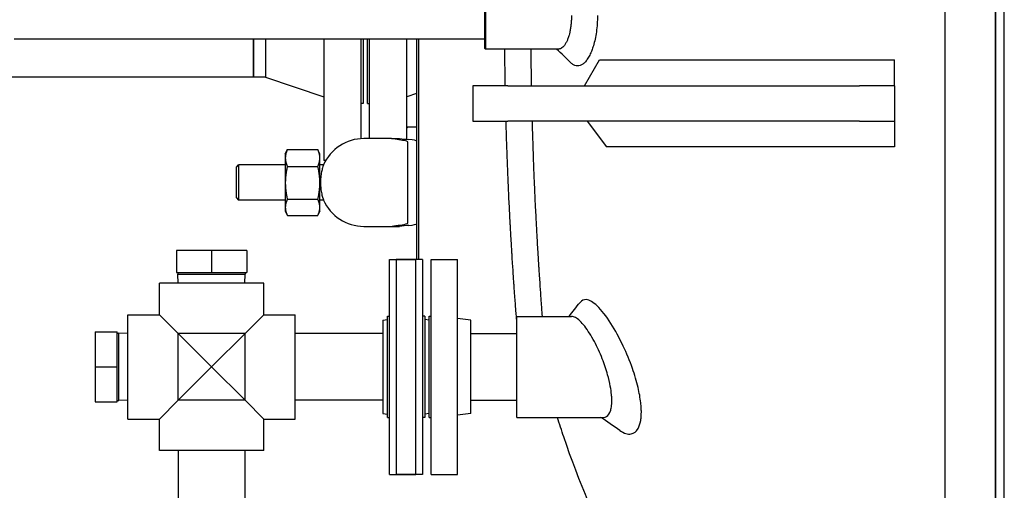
# Model space of a CAD drawing. Header units: inches. Extents: x 36 to 1719, y -84 to 1122.
# Tile 483 of 550: x 721 to 749, y 855 to 869. Entities that reach past the tile are written whole.
import ezdxf

# ---------------------------------------------------------------- set-up
doc = ezdxf.new("R2010")
doc.units = ezdxf.units.IN
doc.header["$LTSCALE"] = 48
doc.header["$MEASUREMENT"] = 0
doc.layers.add('Dimension (ANSI)', color=7, linetype='Continuous', lineweight=25)
doc.layers.add('Visible (ANSI)', color=7, linetype='Continuous', lineweight=30)
doc.styles.add('Note Text (ANSI)', font='tahoma.ttf')
doc.dimstyles.new('Architectural (ANSI)', dxfattribs={"dimscale": 48, "dimtxt": 0.125, "dimasz": 0.098425, "dimexe": 0.125, "dimexo": 0.0625, "dimgap": 0.031496, "dimtad": 0, "dimtih": 1, "dimtoh": 1, "dimdec": 4, "dimrnd": 1e-08, "dimzin": 3, "dimdsep": 46, "dimlunit": 4, "dimtxsty": 'Note Text (ANSI)', "dimcen": 0.09, "dimdle": 0.393701, "dimclrd": 256, "dimclre": 256, "dimclrt": 256, "dimadec": 0, "dimazin": 3, "dimtfac": 0.96, "dimtofl": 0, "dimtmove": 0, "dimatfit": 3, "dimfxl": 1, "dimfrac": 2, "dimtolj": 1, "dimtzin": 12, "dimlwd": -1, "dimlwe": -1, "dimarcsym": 0})

# ---------------------------------------------------------------- blocks, each defined once
blk = doc.blocks.new('*D22')
at = {"layer": 'Defpoints', "color": 0, "transparency": 16777216}
for p in [(711.014, 998.553), (618.741, 762.991), (748.918, 762.991)]:
    blk.add_point(p, dxfattribs=at)
at = {"layer": 'Dimension (ANSI)', "transparency": 16777216}
for p, q in [((708.014, 998.553), (612.741, 998.553)), ((618.741, 993.828), (618.741, 898.072)), ((618.741, 767.716), (618.741, 887.473)), ((745.918, 762.991), (612.741, 762.991))]:
    blk.add_line(p, q, dxfattribs=at)
for points in [[(617.953, 993.828), (619.528, 993.828), (618.741, 998.553)], [(617.953, 767.716), (619.528, 767.716), (618.741, 762.991)]]:
    blk.add_solid(points, dxfattribs=at)
at = {"layer": 'Dimension (ANSI)', "transparency": 16777216, "insert": (599.018, 896.56), "char_height": 6, "attachment_point": 1, "style": 'Note Text (ANSI)'}
blk.add_mtext('\\A1;19\'-7 9/16"', dxfattribs=at)

msp = doc.modelspace()

# ---------------------------------------------------------------- linework, layer by layer
at = {"layer": 'Visible (ANSI)'}
for p, q in [((748.91768, 837.2154), (748.91768, 894.9914)), ((747.23253, 847.0539), (747.23253, 890.5539)), ((747.23253, 847.0539), (747.23253, 890.5539)), ((748.66966, 890.8039), (748.66966, 846.8039)), ((748.66966, 846.8039), (748.66966, 890.8039)), ((734.13295, 867.86952), (734.13295, 869.73827)), ((734.14857, 869.7539), (734.14857, 867.8539)), ((720.73656, 868.1464), (734.13295, 868.1464)), ((727.54768, 868.1464), (727.54768, 867.0539)), ((727.54768, 867.0539), (727.54768, 868.1464)), ((727.88768, 868.1464), (727.88768, 867.0539)), ((729.54768, 868.1464), (729.54768, 864.6789)), ((730.60768, 868.1464), (730.60768, 865.30123)), ((730.66768, 868.1464), (730.66768, 866.3039)), ((730.79268, 866.3039), (730.79268, 868.1464)), ((730.85268, 865.3039), (730.85268, 868.1464)), ((731.91268, 865.28179), (731.91268, 868.1464)), ((732.18931, 868.14641), (732.18931, 861.86393)), ((732.25181, 861.86393), (732.25181, 868.14641)), ((734.13295, 867.86952), (734.14857, 867.8539)), ((736.23697, 867.8539), (734.14857, 867.8539)), ((736.96998, 866.8039), (737.39961, 867.54317)), ((737.39961, 867.54317), (745.79268, 867.54317)), ((745.79268, 866.8039), (745.79268, 867.54317)), ((727.54768, 867.0539), (720.04656, 867.0539)), ((727.88768, 867.0539), (727.54768, 867.0539)), ((727.88768, 867.0539), (729.54768, 866.4939)), ((734.79268, 866.8039), (733.79268, 866.8039)), ((733.79268, 866.8039), (733.79268, 865.8039)), ((734.79268, 866.8039), (744.79268, 866.8039)), ((745.79268, 866.8039), (744.79268, 866.8039)), ((745.79268, 866.8039), (745.79268, 865.8039)), ((732.18931, 866.58722), (731.91268, 866.4939)), ((730.66768, 866.3039), (730.60768, 866.3039)), ((730.79268, 866.3039), (730.85268, 866.3039)), ((731.91268, 865.59961), (731.92878, 865.63413)), ((731.92878, 865.63413), (732.18931, 865.63413)), ((733.79268, 865.8039), (734.79268, 865.8039)), ((744.79268, 865.8039), (734.79268, 865.8039)), ((737.05029, 865.8039), (737.59858, 865.06462)), ((744.79268, 865.8039), (745.79268, 865.8039)), ((745.79268, 865.8039), (745.79268, 865.06462)), ((730.93931, 865.3039), (730.68931, 865.3039)), ((731.47625, 865.3039), (730.93931, 865.3039)), ((731.47625, 865.3039), (731.70256, 865.3039)), ((731.93931, 864.86689), (731.93931, 865.20685)), ((745.79268, 865.06462), (737.59858, 865.06462)), ((728.45531, 864.8664), (728.51068, 864.98515)), ((728.45531, 864.8664), (728.45531, 864.75218)), ((728.45531, 864.75218), (728.45531, 864.04329)), ((728.51392, 864.99201), (729.3807, 864.99201)), ((729.43931, 864.8664), (729.38393, 864.98515)), ((729.43931, 864.75218), (729.43931, 864.8664)), ((729.43931, 864.04329), (729.43931, 864.75218)), ((731.93931, 863.24091), (731.93931, 864.86689)), ((727.06431, 864.4914), (727.12681, 864.5539)), ((727.06431, 863.6164), (727.06431, 864.4914)), ((727.12681, 864.5539), (727.12681, 863.5539)), ((728.45531, 864.5539), (727.12681, 864.5539)), ((728.51392, 864.51235), (729.3807, 864.51235)), ((729.54366, 864.5539), (729.43931, 864.5539)), ((729.60678, 864.6789), (729.54768, 864.6789)), ((728.45531, 864.04329), (728.45531, 863.34501)), ((729.43931, 863.34501), (729.43931, 864.04329)), ((727.06431, 863.6164), (727.12681, 863.5539)), ((728.45531, 863.5539), (727.12681, 863.5539)), ((728.51392, 863.57423), (729.3807, 863.57423)), ((729.54366, 863.5539), (729.43931, 863.5539)), ((728.45531, 863.34501), (728.45531, 863.2414)), ((728.45531, 863.2414), (728.51068, 863.12264)), ((728.51392, 863.11578), (729.3807, 863.11578)), ((729.43931, 863.2414), (729.38393, 863.12264)), ((729.43931, 863.2414), (729.43931, 863.34501)), ((731.93931, 862.90095), (731.93931, 863.24091)), ((730.68931, 862.8039), (730.93931, 862.8039)), ((730.93931, 862.8039), (731.47625, 862.8039)), ((731.47625, 862.8039), (731.70256, 862.8039)), ((725.35656, 862.1139), (725.35656, 861.4939)), ((726.35656, 862.1139), (725.35656, 862.1139)), ((726.35656, 862.1139), (726.35656, 861.4939)), ((727.35656, 862.1139), (726.35656, 862.1139)), ((727.35656, 862.1139), (727.35656, 861.4939)), ((731.42156, 855.7439), (731.42156, 861.8639)), ((731.42156, 861.8639), (732.17156, 861.8639)), ((731.61406, 861.8639), (731.61406, 855.7439)), ((732.36406, 861.8639), (731.61406, 861.8639)), ((732.17156, 855.7439), (732.17156, 861.8639)), ((732.36406, 861.8639), (732.36406, 855.7439)), ((732.60906, 855.7439), (732.60906, 861.8639)), ((732.60906, 861.8639), (733.35906, 861.8639)), ((733.35906, 855.7439), (733.35906, 861.8639)), ((725.35656, 861.4939), (726.35656, 861.4939)), ((725.40008, 861.4939), (725.40008, 861.44055)), ((725.40008, 861.44055), (727.31304, 861.44055)), ((725.40811, 861.1839), (725.40008, 861.44055)), ((726.35656, 861.4939), (727.35656, 861.4939)), ((727.30502, 861.1839), (727.31304, 861.44055)), ((727.31304, 861.4939), (727.31304, 861.44055)), ((727.84156, 861.1839), (724.87156, 861.1839)), ((724.87156, 860.2889), (724.87156, 861.1839)), ((727.84156, 860.2889), (727.84156, 861.1839)), ((723.97656, 857.3189), (723.97656, 860.2889)), ((723.97656, 860.2889), (724.87156, 860.2889)), ((725.40456, 859.7559), (724.87156, 860.2889)), ((727.84156, 860.2889), (727.30856, 859.7559)), ((727.84156, 860.2889), (728.73656, 860.2889)), ((728.73656, 857.3189), (728.73656, 860.2889)), ((731.23406, 860.13224), (731.36156, 860.14789)), ((731.23406, 860.13224), (731.23406, 857.47556)), ((731.36156, 857.3639), (731.36156, 860.2439)), ((731.36156, 860.2439), (731.42156, 860.2439)), ((732.42406, 860.2439), (732.36406, 860.2439)), ((732.42406, 860.2439), (732.42406, 857.3639)), ((732.54906, 860.13255), (732.42406, 860.14789)), ((732.54906, 857.3639), (732.54906, 860.2439)), ((732.54906, 860.2439), (732.60906, 860.2439)), ((733.73906, 860.13224), (733.35906, 860.1789)), ((733.73906, 857.47556), (733.73906, 860.13224)), ((735.04906, 857.3664), (735.04906, 860.2414)), ((735.04906, 860.2414), (736.60099, 860.2414)), ((723.04656, 859.8039), (723.66656, 859.8039)), ((723.04656, 859.8039), (723.04656, 858.8039)), ((723.66656, 858.8039), (723.66656, 859.8039)), ((723.66656, 859.76037), (723.7199, 859.76037)), ((723.7199, 857.84742), (723.7199, 859.76037)), ((723.97656, 859.75235), (723.7199, 859.76037)), ((725.40456, 857.8519), (725.40456, 859.7559)), ((726.35656, 858.8039), (725.40456, 859.7559)), ((727.30856, 859.7559), (725.40456, 859.7559)), ((727.30856, 859.7559), (726.35656, 858.8039)), ((727.30856, 857.8519), (727.30856, 859.7559)), ((731.23406, 859.7539), (728.73656, 859.7539)), ((733.73906, 859.7539), (735.04906, 859.7539)), ((733.73906, 859.7539), (735.04906, 859.7539)), ((723.04656, 858.8039), (723.66656, 858.8039)), ((723.04656, 858.8039), (723.04656, 857.8039)), ((723.66656, 857.8039), (723.66656, 858.8039)), ((725.40456, 857.8519), (726.35656, 858.8039)), ((726.35656, 858.8039), (727.30856, 857.8519)), ((723.04656, 857.8039), (723.66656, 857.8039)), ((723.66656, 857.84742), (723.7199, 857.84742)), ((723.97656, 857.85544), (723.7199, 857.84742)), ((724.87156, 857.3189), (725.40456, 857.8519)), ((727.30856, 857.8519), (725.40456, 857.8519)), ((727.30856, 857.8519), (727.84156, 857.3189)), ((731.23406, 857.8539), (728.73656, 857.8539)), ((733.73906, 857.8539), (735.04906, 857.8539)), ((733.73906, 857.8539), (735.04906, 857.8539)), ((731.23406, 857.47556), (731.36156, 857.4599)), ((732.54906, 857.47525), (732.42406, 857.4599)), ((733.73906, 857.47556), (733.35906, 857.4289)), ((723.97656, 857.3189), (724.87156, 857.3189)), ((724.87156, 856.4239), (724.87156, 857.3189)), ((727.84156, 857.3189), (728.73656, 857.3189)), ((727.84156, 856.4239), (727.84156, 857.3189)), ((731.36156, 857.3639), (731.42156, 857.3639)), ((732.42406, 857.3639), (732.36406, 857.3639)), ((732.54906, 857.3639), (732.60906, 857.3639)), ((735.04906, 857.3664), (737.51036, 857.3664)), ((727.84156, 856.4239), (724.87156, 856.4239)), ((725.40656, 856.4239), (725.40656, 851.64265)), ((727.30656, 856.4239), (727.30656, 840.83282)), ((731.42156, 855.7439), (732.17156, 855.7439)), ((732.36406, 855.7439), (731.61406, 855.7439)), ((732.60906, 855.7439), (733.35906, 855.7439))]:
    msp.add_line(p, q, dxfattribs=at)
for start, end in [(90, 156.421822), (203.578178, 270)]:
    msp.add_arc((730.68931, 864.0539), 1.25, start, end, dxfattribs=at)
for centre, major_axis, start_param, end_param in [((740.58931, 865.4838), (-9.65, 0), 0.40039701, 0.46748636), ((730.18931, 865.2327), (2, 0), 0, 0.46748636), ((740.58931, 862.62399), (9.65, 0), 2.67410629, 2.74119564), ((730.18931, 862.8751), (-2, 0), 2.67410629, 3.14159265)]:
    msp.add_ellipse(centre, major_axis=major_axis, ratio=0.04782887, start_param=start_param, end_param=end_param, dxfattribs=at)
for points, knots in [([(736.59692, 868.68926), (736.59512, 868.65128), (736.59237, 868.61281), (736.58876, 868.57538), (736.58515, 868.53796), (736.58047, 868.49959), (736.57501, 868.46307), (736.56956, 868.42655), (736.5629, 868.38905), (736.55554, 868.35379), (736.55391, 868.34598), (736.55222, 868.33813), (736.55047, 868.33029), (736.54433, 868.30275), (736.53749, 868.27534), (736.53034, 868.24958), (736.52112, 868.2164), (736.5105, 868.18293), (736.49946, 868.15249), (736.48838, 868.12197), (736.47596, 868.09197), (736.46321, 868.06511), (736.45041, 868.03814), (736.43635, 868.01237), (736.4221, 867.98992), (736.40775, 867.96732), (736.39226, 867.94654), (736.37668, 867.92917), (736.361, 867.91169), (736.34441, 867.89669), (736.32784, 867.88516), (736.32186, 867.881), (736.31579, 867.8772), (736.30966, 867.87382), (736.30533, 867.87143), (736.30097, 867.86925), (736.2966, 867.86728), (736.28986, 867.86424), (736.28309, 867.86172), (736.27634, 867.85972), (736.26339, 867.85589), (736.25016, 867.85392), (736.23697, 867.85391)], [0, 0, 0, 0, 0.022590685, 0.022590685, 0.022590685, 0.045172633, 0.045172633, 0.045172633, 0.06774803, 0.06774803, 0.06774803, 0.072747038, 0.072747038, 0.072747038, 0.09030628, 0.09030628, 0.09030628, 0.112921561, 0.112921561, 0.112921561, 0.135601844, 0.135601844, 0.135601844, 0.158372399, 0.158372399, 0.158372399, 0.181307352, 0.181307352, 0.181307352, 0.204378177, 0.204378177, 0.204378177, 0.212702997, 0.212702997, 0.212702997, 0.218585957, 0.218585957, 0.218585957, 0.227671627, 0.227671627, 0.227671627, 0.245120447, 0.245120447, 0.245120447, 0.245120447]), ([(736.59963, 868.8039), (736.59963, 868.80381), (736.59963, 868.80373), (736.59963, 868.80365), (736.59962, 868.76541), (736.59872, 868.72717), (736.59692, 868.68926)], [0.9774057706, 0.9774057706, 0.9774057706, 0.9774057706, 0.9774551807, 0.9774551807, 0.9774551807, 1, 1, 1, 1]), ([(737.33101, 868.57008), (737.32582, 868.49341), (737.31803, 868.41752), (737.30803, 868.34495), (737.29803, 868.27241), (737.28557, 868.20156), (737.27145, 868.13559), (737.25733, 868.06963), (737.2409, 868.00562), (737.2234, 867.94744), (737.21952, 867.93456), (737.21555, 867.9218), (737.2115, 867.90921), (737.19724, 867.86497), (737.18194, 867.82282), (737.16624, 867.78416), (737.14603, 867.73437), (737.12414, 867.68791), (737.10201, 867.64724), (737.07983, 867.60645), (737.05626, 867.56933), (737.03267, 867.53766), (737.00899, 867.50587), (736.98432, 867.47821), (736.95983, 867.45568), (736.93517, 867.433), (736.90973, 867.41462), (736.88473, 867.40118), (736.85958, 867.38767), (736.83392, 867.37862), (736.80875, 867.37426), (736.79967, 867.37269), (736.79056, 867.3717), (736.78147, 867.3713), (736.77505, 867.37102), (736.76863, 867.37103), (736.76224, 867.37134), (736.75236, 867.37181), (736.74253, 867.37298), (736.73279, 867.37483), (736.70755, 867.37963), (736.68233, 867.38915), (736.65792, 867.40304), (736.63327, 867.41706), (736.60888, 867.43582), (736.58535, 867.45889), (736.58481, 867.45942), (736.58427, 867.45996), (736.58373, 867.46049)], [0, 0, 0, 0, 0.022590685, 0.022590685, 0.022590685, 0.045172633, 0.045172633, 0.045172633, 0.06774803, 0.06774803, 0.06774803, 0.072747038, 0.072747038, 0.072747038, 0.09030628, 0.09030628, 0.09030628, 0.112921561, 0.112921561, 0.112921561, 0.135601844, 0.135601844, 0.135601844, 0.158372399, 0.158372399, 0.158372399, 0.181307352, 0.181307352, 0.181307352, 0.204378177, 0.204378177, 0.204378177, 0.212702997, 0.212702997, 0.212702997, 0.218585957, 0.218585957, 0.218585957, 0.227671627, 0.227671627, 0.227671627, 0.251219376, 0.251219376, 0.251219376, 0.275005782, 0.275005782, 0.275005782, 0.275552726, 0.275552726, 0.275552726, 0.275552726]), ([(734.71602, 866.8039), (734.71349, 866.94414), (734.71122, 867.08482), (734.70922, 867.22586), (734.70917, 867.22928), (734.70912, 867.2327), (734.70907, 867.23613), (734.70756, 867.3431), (734.7062, 867.45028), (734.70499, 867.55761), (734.70496, 867.56019), (734.70494, 867.56278), (734.70491, 867.56537), (734.70384, 867.66143), (734.70289, 867.75762), (734.70206, 867.8539)], [0.6791666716, 0.6791666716, 0.6791666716, 0.6791666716, 0.6865871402, 0.6865871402, 0.6865871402, 0.686767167, 0.686767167, 0.686767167, 0.6923947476, 0.6923947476, 0.6923947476, 0.6925304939, 0.6925304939, 0.6925304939, 0.6975668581, 0.6975668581, 0.6975668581, 0.6975668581]), ([(735.46481, 866.8039), (735.46271, 866.92234), (735.46079, 867.04104), (735.45906, 867.15992), (735.45901, 867.16348), (735.45896, 867.16705), (735.45891, 867.17061), (735.4573, 867.28201), (735.45585, 867.39355), (735.45456, 867.50528), (735.45453, 867.50797), (735.4545, 867.51067), (735.45447, 867.51336), (735.45317, 867.62671), (735.45205, 867.74024), (735.45109, 867.8539)], [0.6805810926, 0.6805810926, 0.6805810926, 0.6805810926, 0.6865871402, 0.6865871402, 0.6865871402, 0.686767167, 0.686767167, 0.686767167, 0.6923947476, 0.6923947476, 0.6923947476, 0.6925304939, 0.6925304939, 0.6925304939, 0.6982393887, 0.6982393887, 0.6982393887, 0.6982393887]), ([(735.04906, 860.0166), (735.04346, 860.08612), (735.03772, 860.15819), (735.03187, 860.23268), (735.03131, 860.23975), (735.03075, 860.24684), (735.0302, 860.25395), (735.02547, 860.31428), (735.02067, 860.37616), (735.01582, 860.43952), (735.01523, 860.44718), (735.01464, 860.45487), (735.01405, 860.46258), (735.00369, 860.59818), (734.99309, 860.74043), (734.98236, 860.88858), (734.98171, 860.89766), (734.98105, 860.90675), (734.98039, 860.91587), (734.97531, 860.98628), (734.97021, 861.05799), (734.9651, 861.13092), (734.96443, 861.14049), (734.96376, 861.15009), (734.96308, 861.15972), (734.96013, 861.20203), (734.95717, 861.24475), (734.95421, 861.28786), (734.94613, 861.40559), (734.93802, 861.5265), (734.92995, 861.6502), (734.92931, 861.66001), (734.92867, 861.66984), (734.92803, 861.67968), (734.92279, 861.76034), (734.91757, 861.84214), (734.91237, 861.92502), (734.91175, 861.93498), (734.91112, 861.94496), (734.9105, 861.95495), (734.90806, 861.99399), (734.90563, 862.03326), (734.90321, 862.07275), (734.89667, 862.1794), (734.89019, 862.28769), (734.88379, 862.39746), (734.88215, 862.42565), (734.88051, 862.45394), (734.87888, 862.48232), (734.87829, 862.49261), (734.8777, 862.50291), (734.8771, 862.51323), (734.87238, 862.59581), (734.8677, 862.67919), (734.86308, 862.7633), (734.86252, 862.77359), (734.86195, 862.78389), (734.86139, 862.79421), (734.85903, 862.83747), (734.85668, 862.88093), (734.85435, 862.92457), (734.84692, 863.0636), (734.83965, 863.20475), (734.83257, 863.34779), (734.83208, 863.35767), (734.83159, 863.36756), (734.8311, 863.37746), (734.82666, 863.46757), (734.8223, 863.55842), (734.81803, 863.64995), (734.81757, 863.65962), (734.81712, 863.6693), (734.81667, 863.67898), (734.80761, 863.87409), (734.79892, 864.07223), (734.7907, 864.27279), (734.79032, 864.28184), (734.78995, 864.2909), (734.78959, 864.29996), (734.78562, 864.39709), (734.78177, 864.49479), (734.77803, 864.59298), (734.7777, 864.60153), (734.77738, 864.61008), (734.77705, 864.61864), (734.77506, 864.67129), (734.7731, 864.72407), (734.77117, 864.77698), (734.76549, 864.933), (734.76009, 865.09034), (734.75501, 865.24875), (734.75477, 865.25599), (734.75454, 865.26324), (734.75431, 865.27049), (734.75102, 865.37361), (734.74786, 865.47719), (734.74483, 865.58116), (734.74481, 865.58173), (734.7448, 865.5823), (734.74478, 865.58287), (734.74459, 865.58953), (734.74439, 865.59619), (734.7442, 865.60286), (734.74227, 865.66971), (734.74039, 865.73673), (734.73857, 865.80391)], [0.536975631, 0.536975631, 0.536975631, 0.536975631, 0.54357444, 0.54357444, 0.54357444, 0.544200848, 0.544200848, 0.544200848, 0.549512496, 0.549512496, 0.549512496, 0.550155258, 0.550155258, 0.550155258, 0.561458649, 0.561458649, 0.561458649, 0.562151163, 0.562151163, 0.562151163, 0.56749686, 0.56749686, 0.56749686, 0.568198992, 0.568198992, 0.568198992, 0.571287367, 0.571287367, 0.571287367, 0.579722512, 0.579722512, 0.579722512, 0.580391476, 0.580391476, 0.580391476, 0.585872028, 0.585872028, 0.585872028, 0.586530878, 0.586530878, 0.586530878, 0.589104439, 0.589104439, 0.589104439, 0.596053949, 0.596053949, 0.596053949, 0.597838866, 0.597838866, 0.597838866, 0.59848592, 0.59848592, 0.59848592, 0.603666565, 0.603666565, 0.603666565, 0.604300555, 0.604300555, 0.604300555, 0.606959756, 0.606959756, 0.606959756, 0.61543175, 0.61543175, 0.61543175, 0.616016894, 0.616016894, 0.616016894, 0.621344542, 0.621344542, 0.621344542, 0.621907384, 0.621907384, 0.621907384, 0.633246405, 0.633246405, 0.633246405, 0.63375808, 0.63375808, 0.63375808, 0.63924385, 0.63924385, 0.63924385, 0.639721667, 0.639721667, 0.639721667, 0.642660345, 0.642660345, 0.642660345, 0.651325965, 0.651325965, 0.651325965, 0.651722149, 0.651722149, 0.651722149, 0.657359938, 0.657359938, 0.657359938, 0.657390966, 0.657390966, 0.657390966, 0.657752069, 0.657752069, 0.657752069, 0.661375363, 0.661375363, 0.661375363, 0.661375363]), ([(735.7739, 860.24142), (735.76791, 860.31945), (735.76187, 860.39914), (735.75581, 860.48033), (735.75508, 860.49013), (735.75435, 860.49996), (735.75362, 860.50981), (735.74796, 860.58584), (735.7423, 860.66307), (735.73664, 860.74139), (735.7359, 860.75167), (735.73516, 860.76198), (735.73441, 860.7723), (735.73115, 860.81771), (735.72788, 860.86347), (735.72462, 860.90956), (735.71572, 861.03544), (735.70681, 861.1646), (735.69794, 861.29665), (735.69724, 861.30712), (735.69653, 861.31761), (735.69583, 861.32812), (735.69007, 861.41422), (735.68434, 861.50151), (735.67863, 861.58991), (735.67795, 861.60053), (735.67726, 861.61117), (735.67658, 861.62183), (735.67391, 861.66346), (735.67124, 861.70533), (735.66859, 861.74742), (735.66142, 861.86109), (735.65432, 861.97641), (735.64733, 862.09313), (735.64553, 862.1231), (735.64374, 862.15317), (735.64196, 862.18333), (735.64131, 862.19427), (735.64067, 862.20521), (735.64002, 862.21617), (735.63486, 862.30388), (735.62977, 862.39233), (735.62474, 862.48141), (735.62413, 862.49231), (735.62351, 862.50322), (735.6229, 862.51413), (735.62033, 862.55993), (735.61778, 862.60589), (735.61525, 862.652), (735.60719, 862.79888), (735.5993, 862.948), (735.59163, 863.09899), (735.5911, 863.10942), (735.59057, 863.11986), (735.59004, 863.1303), (735.58523, 863.22541), (735.58051, 863.32125), (735.57588, 863.41774), (735.57539, 863.42793), (735.57491, 863.43813), (735.57442, 863.44834), (735.56461, 863.65398), (735.55524, 863.86252), (735.54638, 864.07317), (735.54598, 864.08268), (735.54558, 864.09219), (735.54518, 864.1017), (735.54092, 864.20371), (735.53677, 864.3062), (735.53275, 864.40909), (735.5324, 864.41805), (735.53205, 864.42701), (735.53171, 864.43598), (735.52956, 864.49114), (735.52746, 864.5464), (735.52539, 864.60176), (735.5193, 864.76502), (735.51351, 864.92961), (735.50806, 865.09534), (735.50781, 865.10291), (735.50756, 865.11049), (735.50731, 865.11808), (735.50378, 865.22596), (735.50039, 865.33432), (735.49715, 865.44309), (735.49713, 865.44369), (735.49711, 865.44429), (735.49709, 865.44489), (735.49689, 865.45185), (735.49668, 865.45882), (735.49647, 865.46579), (735.49315, 865.57808), (735.48998, 865.69081), (735.48697, 865.8039)], [0.555726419, 0.555726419, 0.555726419, 0.555726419, 0.561458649, 0.561458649, 0.561458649, 0.562151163, 0.562151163, 0.562151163, 0.56749686, 0.56749686, 0.56749686, 0.568198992, 0.568198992, 0.568198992, 0.571287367, 0.571287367, 0.571287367, 0.579722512, 0.579722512, 0.579722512, 0.580391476, 0.580391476, 0.580391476, 0.585872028, 0.585872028, 0.585872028, 0.586530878, 0.586530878, 0.586530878, 0.589104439, 0.589104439, 0.589104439, 0.596053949, 0.596053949, 0.596053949, 0.597838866, 0.597838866, 0.597838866, 0.59848592, 0.59848592, 0.59848592, 0.603666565, 0.603666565, 0.603666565, 0.604300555, 0.604300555, 0.604300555, 0.606959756, 0.606959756, 0.606959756, 0.61543175, 0.61543175, 0.61543175, 0.616016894, 0.616016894, 0.616016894, 0.621344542, 0.621344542, 0.621344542, 0.621907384, 0.621907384, 0.621907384, 0.633246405, 0.633246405, 0.633246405, 0.63375808, 0.63375808, 0.63375808, 0.63924385, 0.63924385, 0.63924385, 0.639721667, 0.639721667, 0.639721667, 0.642660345, 0.642660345, 0.642660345, 0.651325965, 0.651325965, 0.651325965, 0.651722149, 0.651722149, 0.651722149, 0.657359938, 0.657359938, 0.657359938, 0.657390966, 0.657390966, 0.657390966, 0.657752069, 0.657752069, 0.657752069, 0.663569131, 0.663569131, 0.663569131, 0.663569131]), ([(731.93745, 865.21535), (731.93077, 865.22292), (731.90662, 865.23048), (731.78033, 865.25875), (731.60544, 865.28076), (731.47625, 865.3039)], [0.22095062, 0.22095062, 0.22095062, 0.22095062, 1.4278888, 1.4278888, 4.83429221, 4.83429221, 4.83429221, 4.83429221]), ([(729.54366, 864.5539), (729.54366, 864.5539), (729.54108, 864.5471), (729.53119, 864.51918), (729.52356, 864.49693), (729.50558, 864.43665), (729.49519, 864.39769), (729.47622, 864.30664), (729.46784, 864.25471), (729.45968, 864.17202), (729.45771, 864.14424), (729.45568, 864.09598), (729.45524, 864.07576), (729.4552, 864.03566), (729.45558, 864.01585), (729.45741, 863.96888), (729.45922, 863.94197), (729.46655, 863.86377), (729.47397, 863.8149), (729.4931, 863.71764), (729.50522, 863.67207), (729.52656, 863.60113), (729.53553, 863.57618), (729.54246, 863.55709), (729.54363, 863.55389), (729.54364, 863.55389)], [-8.06285876, -8.06285876, -8.06285876, -8.06285876, -7.69970356, -7.69970356, -7.3009728, -7.3009728, -6.86791992, -6.86791992, -6.42313067, -6.42313067, -6.20646758, -6.20646758, -6.05214122, -6.05214122, -5.9009195, -5.9009195, -5.6915643, -5.6915643, -5.27828854, -5.27828854, -4.78026163, -4.78026163, -4.28262045, -4.28262045, -4.03199162, -4.03199162, -4.03199162, -4.03199162]), ([(731.47625, 862.8039), (731.4979, 862.80778), (731.52091, 862.81164), (731.62244, 862.82804), (731.70695, 862.84016), (731.85987, 862.86561), (731.92572, 862.87916), (731.93745, 862.89244)], [17.24883005, 17.24883005, 17.24883005, 17.24883005, 17.85490991, 17.85490991, 19.83059007, 19.83059007, 22.11128903, 22.11128903, 22.11128903, 22.11128903]), ([(737.97292, 856.99544), (737.97442, 856.99438), (737.97592, 856.99333), (738.0948, 856.91087), (738.20592, 856.8759), (738.37816, 856.9093), (738.44394, 856.95878), (738.52837, 857.10598), (738.55462, 857.18521), (738.57717, 857.32255), (738.58198, 857.3665), (738.58677, 857.44566), (738.58777, 857.47937), (738.58784, 857.54898), (738.58692, 857.58481), (738.5824, 857.67401), (738.57785, 857.72832), (738.55588, 857.92085), (738.52952, 858.0662), (738.45179, 858.39465), (738.39736, 858.5772), (738.25785, 858.97681), (738.16958, 859.19102), (737.96331, 859.63081), (737.84353, 859.84991), (737.58919, 860.24914), (737.45535, 860.42048), (737.21646, 860.64671), (737.11113, 860.70919), (736.95057, 860.72362), (736.89039, 860.69717), (736.84273, 860.63622)], [4.46004135, 4.46004135, 4.46004135, 4.46004135, 4.48714508, 4.48714508, 6.60454899, 6.60454899, 8.30932469, 8.30932469, 9.52909102, 9.52909102, 10.04894312, 10.04894312, 10.40994295, 10.40994295, 10.76861625, 10.76861625, 11.27712163, 11.27712163, 12.51452198, 12.51452198, 13.97857376, 13.97857376, 15.74537252, 15.74537252, 17.83627923, 17.83627923, 20.16975112, 20.16975112, 22.30078883, 22.30078883, 23.9513372, 23.9513372, 23.9513372, 23.9513372]), ([(737.51037, 857.36639), (737.54018, 857.36639), (737.5681, 857.37323), (737.64701, 857.41651), (737.68908, 857.47662), (737.72759, 857.60777), (737.73628, 857.6536), (737.74484, 857.73493), (737.74685, 857.76684), (737.74843, 857.82968), (737.74826, 857.86015), (737.74592, 857.93025), (737.7433, 857.97033), (737.73213, 858.08875), (737.72044, 858.16996), (737.68487, 858.36015), (737.65884, 858.46979), (737.58495, 858.73267), (737.53311, 858.88512), (737.40696, 859.20671), (737.33091, 859.37217), (737.16112, 859.69291), (737.06701, 859.84198), (736.88234, 860.07904), (736.79264, 860.16492), (736.6723, 860.23026), (736.63504, 860.2414), (736.60099, 860.2414)], [4.18843181, 4.18843181, 4.18843181, 4.18843181, 4.84849926, 4.84849926, 6.22646338, 6.22646338, 6.83465879, 6.83465879, 7.19298002, 7.19298002, 7.5053067, 7.5053067, 7.88615499, 7.88615499, 8.59272745, 8.59272745, 9.48146272, 9.48146272, 10.70105761, 10.70105761, 12.14523317, 12.14523317, 13.8031891, 13.8031891, 15.48996146, 15.48996146, 16.32309386, 16.32309386, 16.32309386, 16.32309386]), ([(745.79268, 847.0539), (745.15371, 847.0539), (744.51513, 847.15678), (743.22154, 847.5736), (742.56931, 847.90265), (741.18203, 848.85883), (740.46089, 849.53619), (739.10263, 851.17503), (738.46821, 852.14445), (737.32546, 854.31584), (736.81723, 855.51791), (736.31884, 856.99373), (736.25827, 857.1792), (736.19917, 857.3664)], [0, 0, 0, 0, 0.15974213, 0.15974213, 0.33187701, 0.33187701, 0.5428347, 0.5428347, 0.759799, 0.759799, 0.9767633, 0.9767633, 1.00760099, 1.00760099, 1.00760099, 1.00760099])]:
    msp.add_open_spline(points, degree=3, knots=knots, dxfattribs=at)
for points in [[(737.33886, 868.8039), (737.33886, 868.72556), (737.33618, 868.6466), (737.33101, 868.57008)], [(736.58373, 867.46049), (736.44929, 867.59364), (736.31394, 867.72547), (736.17734, 867.8539)], [(731.93931, 865.20685), (731.93931, 865.21106), (731.93873, 865.2139), (731.93745, 865.21535)], [(731.93745, 862.89244), (731.93873, 862.89389), (731.93931, 862.89672), (731.93931, 862.90095)], [(736.53189, 860.2414), (736.63566, 860.37227), (736.73929, 860.50395), (736.84273, 860.63622)], [(737.97292, 856.99544), (737.79402, 857.12117), (737.61378, 857.24568), (737.43184, 857.3664)]]:
    msp.add_open_spline(points, degree=3, dxfattribs=at)
for points, weights in [([(731.92878, 865.63413), (731.91994, 865.61517), (731.91268, 865.59701)], [1, 1.00627008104, 1.01046854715]), ([(728.51392, 864.99201), (728.45531, 864.86349), (728.45531, 864.75218)], [1, 1.0379548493, 1]), ([(728.45531, 864.75218), (728.45531, 864.64087), (728.51392, 864.51235)], [1, 1.0379548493, 1]), ([(728.51068, 864.98515), (728.51228, 864.98857), (728.51392, 864.99201)], [1.00199608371, 1.00102576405, 1]), ([(729.43931, 864.75218), (729.43931, 864.86349), (729.3807, 864.99201)], [1, 1.0379548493, 1]), ([(729.3807, 864.99201), (729.38234, 864.98857), (729.38393, 864.98515)], [1, 1.00102576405, 1.00199608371]), ([(729.3807, 864.51235), (729.43931, 864.64087), (729.43931, 864.75218)], [1, 1.0379548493, 1]), ([(728.51392, 864.51235), (728.45531, 864.26098), (728.45531, 864.04329)], [1, 1.0379548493, 1]), ([(729.43931, 864.04329), (729.43931, 864.26098), (729.3807, 864.51235)], [1, 1.0379548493, 1]), ([(728.45531, 864.04329), (728.45531, 863.8256), (728.51392, 863.57423)], [1, 1.0379548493, 1]), ([(729.3807, 863.57423), (729.43931, 863.8256), (729.43931, 864.04329)], [1, 1.0379548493, 1]), ([(728.51392, 863.57423), (728.45531, 863.45139), (728.45531, 863.34501)], [1, 1.0379548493, 1]), ([(729.43931, 863.34501), (729.43931, 863.45139), (729.3807, 863.57423)], [1, 1.0379548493, 1]), ([(728.45531, 863.34501), (728.45531, 863.23863), (728.51392, 863.11578)], [1, 1.0379548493, 1]), ([(729.3807, 863.11578), (729.43931, 863.23863), (729.43931, 863.34501)], [1, 1.0379548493, 1])]:
    msp.add_rational_spline(points, weights, degree=2, dxfattribs=at)

# ---------------------------------------------------------------- dimensions: what is measured, and where the dimension line sits
at = {"layer": 'Dimension (ANSI)'}
dim = msp.add_linear_dim(base=(618.7408, 762.9914), p1=(711.01418, 998.5529), p2=(748.91768, 762.9914), angle=270, dimstyle='Architectural (ANSI)', override={"dimgap": 0.031496, "dimdec": 4, "dimlfac": 1, "dimtol": 0, "dimlim": 0, "dimtp": 0, "dimtm": 0, "dimtdec": 2, "dimatfit": 1}, dxfattribs=at)
dim.commit()
dim.dimension.update_dxf_attribs({"geometry": '*D22', "text_midpoint": (618.7408, 892.77215), "dimtype": 160})

doc.saveas('drawing.dxf')
